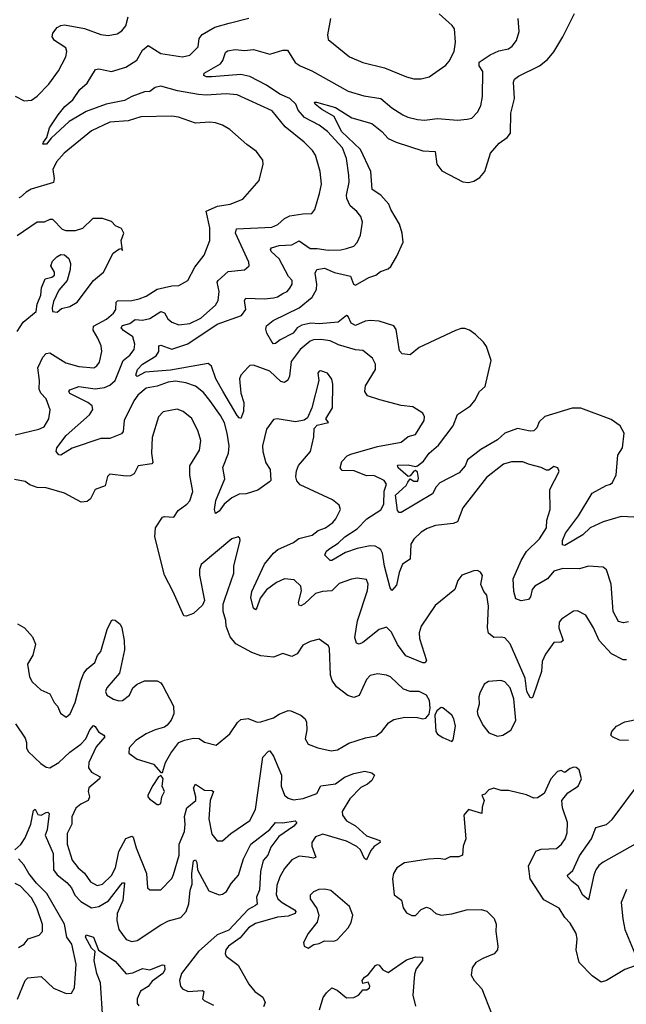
# Model space of a CAD drawing. Extents: x 1839239 to 1929705, y 762242 to 910352.
# Tile 341 of 429: x 1866610 to 1869943, y 896995 to 902409. Entities that reach past the tile are written whole.
import ezdxf

# ---------------------------------------------------------------- set-up
doc = ezdxf.new("R2010")
doc.units = 0

msp = doc.modelspace()

# ---------------------------------------------------------------- linework, layer by layer
at = {"layer": '0CON10XD'}
for points in [[(1866585, 901988.9), (1866635, 901962.2), (1866675, 901967.1), (1866705, 901988.6), (1866769.4, 902055), (1866822.4, 902127.6), (1866862.7, 902205), (1866869.6, 902235), (1866863.5, 902255), (1866801.4, 902295), (1866788.1, 902315), (1866791.9, 902335), (1866815, 902365.6), (1866835, 902377.8), (1866855, 902380), (1866965, 902360), (1867055, 902327.5), (1867095, 902322.9), (1867145, 902330.9), (1867171.3, 902348.7), (1867193.6, 902375), (1867205, 902425.6)], [(1869985, 899673.1), (1869915, 899677.8), (1869815, 899647.9), (1869743.8, 899615), (1869705, 899576.2), (1869615, 899522.5), (1869605, 899517.3), (1869591.8, 899521.8), (1869592.1, 899545), (1869608, 899585), (1869679.7, 899680.3), (1869754.6, 899805), (1869831.9, 899848.1), (1869856.9, 899855), (1869866.7, 899865), (1869886.8, 899906.8), (1869895.6, 900015), (1869922.8, 900055), (1869930.5, 900135), (1869908.9, 900175), (1869860.5, 900210.5), (1869692.9, 900272.9), (1869645, 900273.3), (1869495, 900226.7), (1869465, 900198.1), (1869450.6, 900165), (1869435, 900148.4), (1869415, 900145.9), (1869345, 900161.2), (1869275, 900135.9), (1869235, 900098.8), (1869144.4, 900045), (1869070.5, 899989.5), (1869056.9, 899955), (1869025, 899918), (1868917.8, 899862.2), (1868899, 899841), (1868878.5, 899801.5), (1868705, 899700), (1868695, 899700), (1868685, 899710), (1868674.2, 899795), (1868732.6, 899847.4), (1868743.2, 899866.8), (1868755, 899884.3), (1868775, 899871.2), (1868798.3, 899871.7), (1868801.7, 899888.3), (1868795, 899921.2), (1868785, 899930), (1868775, 899925.8), (1868755, 899900), (1868745, 899896.7), (1868690, 899945), (1868685, 899960), (1868745, 899960.6), (1868785, 899952), (1868795, 899956.5), (1868828.9, 899981.1), (1868859.1, 900025), (1868911.3, 900068.7), (1868992.1, 900175), (1869015, 900238.5), (1869086, 900285), (1869110, 900315), (1869135.7, 900365), (1869167.7, 900392.3), (1869200, 900535), (1869175, 900612.5), (1869158.8, 900635), (1869115, 900678), (1869081.3, 900701.3), (1869055, 900710.6), (1869035, 900710.6), (1869005, 900700), (1868805, 900606.9), (1868755, 900566.8), (1868711.2, 900571.2), (1868697.6, 900587.6), (1868678.7, 900705), (1868665, 900726.2), (1868585, 900751.9), (1868534.7, 900755.3), (1868508.5, 900751.5), (1868455, 900727.9), (1868430.3, 900740.3), (1868415, 900777.5), (1868405, 900781.9), (1868358.8, 900745), (1868255, 900736.8), (1868209.9, 900740.1), (1868160.5, 900729.5), (1868134.8, 900715.2), (1868113.2, 900685), (1868040.6, 900649.4), (1868015, 900628), (1868005, 900626), (1867995, 900638.6), (1867967.5, 900685), (1867961.9, 900708.1), (1867965.5, 900725), (1868001.9, 900755), (1868145, 900825.3), (1868217, 900883), (1868240.8, 900925), (1868242.8, 900955), (1868232.7, 901015), (1868242.9, 901035), (1868285, 901043.6), (1868339.5, 901019.5), (1868379.7, 901010.3), (1868428.3, 900998.3), (1868443.9, 900953.9), (1868455, 900950), (1868528.9, 900991.1), (1868565.9, 901004.1), (1868592.5, 901025), (1868635, 901038.6), (1868648.5, 901051.5), (1868681.5, 901108.5), (1868717.5, 901185), (1868711.8, 901235), (1868696.2, 901285), (1868649.6, 901365), (1868638.5, 901395), (1868595, 901443.5), (1868546.2, 901476.2), (1868540, 901575), (1868482.4, 901695), (1868378.2, 901795), (1868337.2, 901877.2), (1868270.6, 901915), (1868232.5, 901945), (1868230, 901955), (1868240, 901955), (1868345, 901926.9), (1868435, 901869.7), (1868545, 901838.5), (1868599.1, 901795), (1868635, 901755.3), (1868678.1, 901735), (1868825, 901687.1), (1868892.5, 901685), (1868902.3, 901615), (1868928.8, 901578.8), (1869045, 901517.3), (1869075, 901513.1), (1869105, 901520.5), (1869138.6, 901541.4), (1869166.4, 901573.6), (1869197.1, 901675), (1869245, 901730), (1869288.3, 901761.7), (1869307.1, 901785), (1869309.1, 901895), (1869328.2, 901975), (1869322.5, 902065), (1869328.2, 902081.8), (1869350.9, 902099.1), (1869465.3, 902154.7), (1869509.7, 902190.3), (1869545, 902232.5), (1869594.4, 902315), (1869657.7, 902442.3)], [(1868317.5, 902415), (1868300.6, 902325), (1868305, 902300), (1868422.5, 902205), (1868495, 902173.6), (1868615, 902144.2), (1868735, 902094.4), (1868775, 902084.5), (1868815, 902083.5), (1868860, 902095), (1868951.9, 902158.1), (1868969.7, 902180.3), (1868996.9, 902235), (1869004.3, 902285), (1868998.8, 902358.8), (1868987, 902377), (1868915, 902440.8)], [(1869945, 898888.2), (1869925, 898890), (1869861.7, 898921.7), (1869793.5, 898995), (1869762.5, 899065), (1869721.4, 899135), (1869675, 899159.2), (1869653, 899157), (1869587.5, 899112.5), (1869574.4, 899095.6), (1869573.1, 899065), (1869595.4, 898994.6), (1869584.4, 898985.6), (1869545, 898984.3), (1869499.8, 898920.2), (1869480.8, 898879.2), (1869477.1, 898825), (1869428.5, 898685), (1869425, 898679.2), (1869415, 898682.2), (1869396.5, 898715), (1869387.6, 898787.6), (1869305, 898977.8), (1869275, 899009.4), (1869255, 899014.4), (1869215, 899011.2), (1869185.3, 899035.3), (1869180.3, 899065), (1869186, 899184), (1869177.1, 899245), (1869160, 899265), (1869143.8, 899303.8), (1869152.3, 899352.3), (1869141.7, 899371.7), (1869125, 899380), (1869105, 899378.8), (1869040, 899355), (1869018, 899325), (1869000, 899275), (1868892.2, 899187.8), (1868815.9, 899074.1), (1868805, 899037.5), (1868806.6, 899006.6), (1868845.7, 898885), (1868837, 898873), (1868825, 898873.1), (1868731.9, 898911.9), (1868685, 898972.7), (1868652.1, 899042.1), (1868625, 899069.4), (1868585, 899055.5), (1868495, 898983.6), (1868475, 898974.4), (1868460.4, 898980.4), (1868452.1, 899012.1), (1868466.8, 899103.2), (1868520.2, 899270.2), (1868524.6, 899305), (1868515, 899330), (1868465, 899337.5), (1868433.2, 899333.2), (1868365, 899309.2), (1868325, 899269.4), (1868274.4, 899265.6), (1868235, 899253.2), (1868175, 899196.8), (1868155, 899185.5), (1868145, 899189.2), (1868141.6, 899205), (1868157.8, 899267.8), (1868154.7, 899294.7), (1868118.8, 899328.8), (1868065, 899335.4), (1868020, 899315), (1867965, 899273.5), (1867930.9, 899229.1), (1867913.1, 899175), (1867905, 899164.2), (1867895, 899173.8), (1867879.8, 899229.8), (1867884.7, 899265), (1867954.8, 899415.2), (1868005, 899475.5), (1868028.9, 899495), (1868113.5, 899535), (1868142.8, 899557.2), (1868216.9, 899575), (1868249.9, 899600.1), (1868290.8, 899615), (1868330, 899645), (1868346.7, 899665), (1868372, 899715), (1868365, 899740), (1868328.3, 899768.3), (1868150.8, 899850.8), (1868133.1, 899873.1), (1868127.3, 899895), (1868130.9, 899929.1), (1868142.4, 899957.6), (1868208.2, 900035), (1868225.6, 900115.6), (1868228, 900162), (1868245, 900180), (1868307.5, 900195), (1868292.5, 900215), (1868328.6, 900275), (1868330, 900405), (1868325, 900432.5), (1868302, 900465), (1868265, 900477.5), (1868255, 900476.9), (1868248, 900465), (1868254, 900425), (1868215.7, 900275), (1868190.6, 900219.4), (1868173.5, 900206.5), (1868125, 900198), (1868025, 900214.2), (1868005, 900211.2), (1867965, 900156.7), (1867943.8, 900066.2), (1867945.4, 900034.6), (1867962.2, 899972.2), (1867985.7, 899935), (1867988.8, 899875), (1867983, 899867), (1867917.8, 899822.2), (1867855, 899802), (1867815, 899799.2), (1867775, 899780.4), (1867732.9, 899745), (1867705, 899707.1), (1867685, 899694), (1867680, 899715), (1867688.2, 899765), (1867737.3, 899885), (1867726.4, 899946.4), (1867756.6, 900025), (1867760.3, 900065), (1867750.5, 900135), (1867735, 900191.9), (1867713.1, 900233.1), (1867655, 900314.5), (1867619, 900359), (1867575, 900394.6), (1867522.4, 900412.4), (1867465, 900421.5), (1867425, 900416.8), (1867365.2, 900394.8), (1867305, 900383.4), (1867258.2, 900345), (1867236.6, 900313.4), (1867183.1, 900205), (1867177.5, 900145), (1867168.3, 900131.7), (1867105, 900105.5), (1867054.7, 900105.3), (1866897.8, 900052.2), (1866835, 900013.8), (1866825, 900016.2), (1866810, 900035), (1866814.4, 900055), (1866865, 900123.5), (1866993.1, 900236.9), (1867010.9, 900265), (1867007.3, 900285), (1866985, 900304.6), (1866885, 900353.6), (1866880, 900365), (1866885, 900374), (1866935, 900391.4), (1867025, 900379.3), (1867075, 900387.3), (1867105, 900399.3), (1867135.2, 900425), (1867178.4, 900535), (1867215.8, 900564.2), (1867238.9, 900595), (1867243.2, 900625), (1867231.1, 900665), (1867180.8, 900700.8), (1867167.7, 900715), (1867175, 900727.9), (1867215, 900738.1), (1867245, 900761.4), (1867285, 900757.3), (1867325, 900766.7), (1867385, 900804.7), (1867405, 900796.5), (1867424.6, 900765), (1867445, 900746.2), (1867485, 900731.1), (1867545, 900738.2), (1867605, 900767.8), (1867685, 900839.5), (1867700.4, 900865), (1867706.1, 900915), (1867694.7, 900965), (1867700.4, 900975), (1867755, 901025.3), (1867845, 901033.1), (1867870, 901055), (1867869.2, 901075), (1867796.4, 901235), (1867801.1, 901258.9), (1867995, 901268.9), (1868027.9, 901282.1), (1868064.3, 901315.7), (1868095, 901330.7), (1868165, 901342.2), (1868215, 901343.1), (1868232, 901365), (1868256.4, 901453.6), (1868267.5, 901505), (1868261.1, 901575), (1868235, 901663.3), (1868219.5, 901689.5), (1868173.1, 901735), (1868069.1, 901819.1), (1867997.4, 901907.4), (1867805, 901996.4), (1867745, 902002.1), (1867635, 901994.1), (1867592.5, 901997.5), (1867477.5, 902017.5), (1867385, 902044), (1867355, 902035.4), (1867325, 902014.6), (1867295, 902011.8), (1867225, 901986.8), (1867185, 901964), (1867085, 901943.8), (1866975, 901904.8), (1866925, 901874.8), (1866881.6, 901848.4), (1866783.1, 901756.9), (1866756.9, 901725), (1866736.7, 901725), (1866740, 901735), (1866758.7, 901761.3), (1866773.8, 901815), (1866820.8, 901885), (1866858.3, 901931.7), (1866901.5, 901968.5), (1866940.6, 902025), (1866980.3, 902059.7), (1867025.7, 902134.3), (1867045, 902138.6), (1867113.6, 902123.6), (1867192.7, 902147.3), (1867253.4, 902186.6), (1867285, 902242.2), (1867315, 902267.5), (1867385, 902223.1), (1867505, 902205.5), (1867545.5, 902214.5), (1867590.5, 902259.5), (1867595.8, 902305), (1867611.6, 902328.4), (1867682.1, 902367.9), (1867760.3, 902390.3)], [(1869955, 899098.9), (1869927.8, 899092.2), (1869900.6, 899100.6), (1869871.1, 899155), (1869860, 899305), (1869835, 899383.8), (1869815, 899399.2), (1869735, 899404.3), (1869685, 899388.6), (1869595, 899391.2), (1869545, 899376.2), (1869509.6, 899335), (1869440, 899295), (1869425.9, 899275), (1869417.1, 899235), (1869405, 899220.3), (1869365, 899213.4), (1869336.4, 899225), (1869325.3, 899265), (1869321.8, 899335), (1869364.6, 899435), (1869395, 899485.4), (1869466, 899555), (1869504.3, 899614.3), (1869506.4, 899656.4), (1869525.4, 899715), (1869523.6, 899826.4), (1869573.3, 899925), (1869567.5, 899945), (1869545, 899952.5), (1869517.1, 899932.9), (1869505, 899932.5), (1869475, 899947.5), (1869405.8, 899964.2), (1869375, 899978.1), (1869311.9, 899978.1), (1869268.6, 899965), (1869175, 899891.4), (1869045, 899724), (1869015, 899648.6), (1868991.5, 899638.5), (1868895, 899628.2), (1868848.8, 899611.2), (1868815, 899591.9), (1868775, 899552.9), (1868758.5, 899525), (1868755, 899442.5), (1868712.9, 899415), (1868695, 899370), (1868680, 899300), (1868655, 899270), (1868645.8, 899285.8), (1868613.8, 899405), (1868604.2, 899475), (1868595, 899494.4), (1868583.3, 899503.3), (1868563.7, 899513.7), (1868535, 899516.1), (1868465, 899501.6), (1868400.7, 899479.3), (1868325, 899434.5), (1868315, 899435.8), (1868286, 899465), (1868293.3, 899485), (1868308.3, 899498.3), (1868359.2, 899530.8), (1868395.5, 899565), (1868465, 899609.3), (1868516.4, 899665), (1868595, 899714.2), (1868610, 899745), (1868612.6, 899817.4), (1868624.5, 899855), (1868612.2, 899875), (1868555, 899903.5), (1868515, 899901.1), (1868447.8, 899927.8), (1868380.8, 899930.8), (1868371.4, 899945), (1868379.7, 899980.3), (1868409.3, 900010.7), (1868429.1, 900020.9), (1868575, 900062.4), (1868705, 900086.9), (1868745, 900117.1), (1868785, 900127.5), (1868832.5, 900205), (1868834.6, 900224.6), (1868825, 900246.2), (1868769.5, 900279.5), (1868705, 900287.5), (1868588.4, 900318.4), (1868520.2, 900340.2), (1868506.2, 900365), (1868509.6, 900395), (1868565.3, 900485), (1868564.7, 900514.7), (1868547.6, 900547.6), (1868495, 900589.5), (1868455, 900593.9), (1868360.9, 900620.9), (1868315, 900643.2), (1868265, 900650.8), (1868225, 900649.1), (1868205, 900642), (1868151.5, 900595), (1868101.3, 900528.7), (1868091.7, 900448.3), (1868082.7, 900427.3), (1868065, 900413.5), (1868045, 900420), (1867985, 900476.7), (1867895, 900509.4), (1867875, 900506.8), (1867865, 900499.1), (1867825.4, 900455), (1867817.1, 900435), (1867824.7, 900355), (1867841.8, 900305), (1867838.9, 900255), (1867825, 900216.7), (1867815, 900219.2), (1867805, 900232.9), (1867726.4, 900366.4), (1867687.5, 900435), (1867663.6, 900503.6), (1867645, 900519.1), (1867438.2, 900481.8), (1867298.5, 900471.5), (1867255, 900447.5), (1867247.5, 900455), (1867256.2, 900485), (1867284, 900515), (1867360.1, 900559.9), (1867373.4, 900585), (1867375, 900616.2), (1867385, 900618.6), (1867445, 900597.9), (1867533.3, 900626.7), (1867695, 900734.4), (1867828.3, 900781.7), (1867852.3, 900815), (1867845.6, 900865), (1867852.8, 900877.2), (1867955, 900873.7), (1868005, 900880), (1868025.8, 900885), (1868056, 900904), (1868079.2, 900915), (1868095, 900932.5), (1868106.5, 900955), (1868107.8, 900975), (1868087.3, 900997.3), (1868034.9, 901094.9), (1867991.8, 901135), (1867987.8, 901145), (1867994, 901155), (1868035, 901167.1), (1868105, 901171.2), (1868145, 901192.7), (1868205, 901150), (1868245, 901151.3), (1868305, 901142.4), (1868375, 901143.6), (1868405, 901150), (1868445, 901164.3), (1868465, 901183.8), (1868483.1, 901225), (1868493.3, 901295), (1868485, 901326), (1868462.2, 901355), (1868425.9, 901385.9), (1868407.9, 901425), (1868405.3, 901445), (1868419.4, 901515), (1868418.1, 901555), (1868406.4, 901645), (1868382.9, 901705), (1868301.8, 901795), (1868255, 901829.4), (1868175, 901871.3), (1868140.8, 901910.8), (1868127.6, 901945), (1868093.3, 901975), (1868039.8, 901999.8), (1867965, 902049.2), (1867875, 902095.9), (1867825, 902106.9), (1867664.7, 902094.7), (1867635.6, 902095.6), (1867622.1, 902102.1), (1867624.2, 902115), (1867712.9, 902167.1), (1867726.2, 902185), (1867740.5, 902229.5), (1867752.1, 902237.9), (1867794.5, 902245.5), (1867845, 902240.3), (1867895, 902244.7), (1867985, 902219.2), (1868055, 902241.4), (1868081.7, 902241.7), (1868123.8, 902173.8), (1868150, 902155), (1868215, 902127.3), (1868415, 902015.5), (1868500.8, 901990.8), (1868595, 901975.4), (1868654.3, 901925), (1868715, 901886.7), (1868742.6, 901872.6), (1868795, 901859.5), (1868835, 901856.4), (1868905, 901865.5), (1869015, 901856.9), (1869068.3, 901861.7), (1869095, 901868), (1869125, 901900), (1869144.4, 901935), (1869152.4, 901987.6), (1869154.6, 902124.6), (1869133.8, 902155), (1869134.5, 902175), (1869195, 902215.5), (1869243.1, 902236.9), (1869295, 902248.2), (1869315, 902262.9), (1869339.4, 902295), (1869354.4, 902345), (1869348, 902415)], [(1867760.3, 902390.3), (1867868.2, 902418.2)], [(1866585, 900125.6), (1866715, 900156.9), (1866745, 900170), (1866770, 900215), (1866776.8, 900263.2), (1866755.5, 900325), (1866726.2, 900356.2), (1866717.2, 900377.2), (1866718.2, 900425), (1866708.8, 900495), (1866737.1, 900552.9), (1866755, 900573.6), (1866775, 900578), (1866862.6, 900522.6), (1866935, 900501.8), (1867016.7, 900495), (1867034, 900505), (1867047.8, 900525), (1867061.5, 900585), (1867058.1, 900615), (1867038.5, 900658.5), (1867012.7, 900702.7), (1867015.7, 900724.3), (1867087.2, 900762.8), (1867125.4, 900795), (1867138.4, 900815), (1867140.7, 900855), (1867147.1, 900862.9), (1867225.2, 900864.8), (1867266.4, 900873.6), (1867305, 900889.6), (1867365, 900927.7), (1867445, 900945.5), (1867485, 900947.5), (1867534.2, 900975), (1867572.4, 901047.6), (1867624, 901115), (1867654.3, 901195), (1867654.4, 901265), (1867635, 901355.8), (1867697.1, 901382.9), (1867765.4, 901394.6), (1867835, 901422), (1867925.7, 901525), (1867946.9, 901615), (1867946.5, 901636.5), (1867911.2, 901685), (1867857.5, 901722.5), (1867765, 901805.8), (1867725, 901829.2), (1867685, 901842), (1867655, 901845.7), (1867575, 901840), (1867482.6, 901872.6), (1867445, 901878.5), (1867274.6, 901874.6), (1867205, 901853.1), (1867105, 901846.1), (1867005, 901798.5), (1866854.5, 901675), (1866812.6, 901627.4), (1866791.8, 901585), (1866799.2, 901535), (1866795, 901514.5), (1866672.8, 901477.2), (1866645, 901460.8), (1866615, 901432.5), (1866605, 901429.5)], [(1866595.5, 900694.5), (1866629.2, 900745), (1866700, 900805), (1866706.2, 900845), (1866726.2, 900895), (1866730, 900935), (1866750, 900985), (1866786.4, 900993.6), (1866800.6, 901005), (1866800.2, 901020.2), (1866780, 901055), (1866789.3, 901080.7), (1866813.3, 901105), (1866835, 901118.8), (1866855, 901116.2), (1866880, 901095), (1866888, 901068), (1866887.5, 901035), (1866870, 900975), (1866825, 900922.5), (1866795, 900860), (1866787.5, 900825), (1866790, 900805), (1866815, 900800), (1866839.3, 900820.7), (1866885, 900832.5), (1866925, 900856.7), (1867015.8, 900974.2), (1867069.3, 901020.7), (1867123.8, 901125), (1867155, 901147.5), (1867165, 901150), (1867175, 901140), (1867166.7, 901195), (1867181.2, 901235), (1867170, 901260), (1867136.4, 901276.4), (1867115, 901300), (1867065, 901316.2), (1867033.6, 901316.4), (1867012.5, 901315), (1866955, 901260), (1866915, 901248.8), (1866865, 901248.8), (1866845, 901256.2), (1866790.9, 901310.9), (1866775, 901310.5), (1866745, 901295.6), (1866705, 901295.7), (1866595, 901220)], [(1868841.1, 898568.9), (1868860, 898590), (1868865.8, 898624.2), (1868861.5, 898665), (1868845, 898694.2), (1868805, 898714.3), (1868755.5, 898715.5), (1868718.7, 898728.7), (1868647.5, 898795), (1868625.4, 898805.4), (1868575, 898811.5), (1868535, 898802.9), (1868515, 898781.2), (1868475, 898693.1), (1868445, 898682.1), (1868412.3, 898692.3), (1868351.4, 898741.4), (1868326.4, 898775), (1868317.5, 898805), (1868312.3, 898952.3), (1868305.7, 898965.7), (1868255, 899003.3), (1868205, 898990), (1868165, 898970), (1868135, 898922.5), (1868105, 898906.7), (1868055, 898923.3), (1868005, 898904.2), (1867935, 898911.9), (1867885, 898930), (1867797.6, 898977.6), (1867766.7, 899015), (1867744, 899074), (1867743.3, 899105), (1867728.1, 899155), (1867728.6, 899195), (1867736.5, 899223.5), (1867785.5, 899365), (1867787.1, 899405), (1867821.2, 899545), (1867818.8, 899558.8), (1867810, 899565), (1867775, 899554), (1867606.8, 899413.2), (1867597.5, 899385), (1867597.1, 899355), (1867625.8, 899215), (1867615, 899190), (1867565, 899143.8), (1867525, 899128.8), (1867511.2, 899131.2), (1867453.8, 899263.8), (1867404.5, 899355), (1867352.9, 899565), (1867356.4, 899615), (1867395, 899672.9), (1867405, 899677.8), (1867456, 899674), (1867480, 899710), (1867528.8, 899745), (1867545, 899763.8), (1867561.9, 899815), (1867544.5, 899904.5), (1867545.5, 899955), (1867598.6, 900041.4), (1867604.4, 900095), (1867590.5, 900145), (1867555, 900215.8), (1867508, 900255), (1867475, 900266.9), (1867398, 900252), (1867373.3, 900225), (1867337.7, 900112.3), (1867334.7, 900025), (1867341.4, 899975), (1867335, 899966), (1867260, 899955), (1867237.9, 899912.1), (1867219.1, 899900.9), (1867195, 899898.6), (1867105, 899910), (1867092.3, 899897.7), (1867080, 899845), (1867025, 899826.2), (1866998.8, 899775), (1866980.6, 899759.4), (1866946.6, 899756.6), (1866855, 899805.4), (1866755.6, 899834.4), (1866705, 899836.4), (1866665, 899850.6), (1866639.1, 899869.1), (1866580.7, 899880.7)], [(1866597.9, 899087.9), (1866636.2, 899065), (1866679.2, 899015), (1866696.7, 898975), (1866681.9, 898915), (1866651.9, 898865), (1866663.1, 898795), (1866677.6, 898767.6), (1866725, 898724), (1866775, 898702), (1866798.8, 898655), (1866816.7, 898635), (1866833.8, 898595), (1866865, 898573.8), (1866887.6, 898592.4), (1866915.2, 898654.8), (1866945.7, 898774.3), (1866962.3, 898815), (1866980.3, 898839.7), (1867022.5, 898875), (1867037.1, 898912.9), (1867055.6, 898935), (1867090.8, 899055), (1867113.3, 899105), (1867121.2, 899108.8), (1867135, 899108), (1867162, 899085), (1867171.4, 899065), (1867184.5, 898995), (1867185.4, 898944.6), (1867158.5, 898815), (1867088.1, 898735), (1867081.1, 898715), (1867089.2, 898695), (1867125, 898672.9), (1867155, 898664.2), (1867174.2, 898665.8), (1867213.8, 898695), (1867231.4, 898735), (1867254.6, 898755.4), (1867295, 898773.3), (1867364.4, 898774.4), (1867385, 898762.5), (1867397, 898747), (1867454.3, 898634.3), (1867457, 898593), (1867442.1, 898557.9), (1867419.7, 898530.3), (1867405, 898518), (1867355, 898504.4), (1867305, 898481.8), (1867247.1, 898445), (1867210.8, 898405), (1867209.2, 898375), (1867255, 898342), (1867345, 898316.2), (1867385, 898270), (1867395, 898270), (1867410, 898325), (1867440.8, 898375), (1867485, 898434), (1867515, 898447.5), (1867565, 898458.6), (1867595, 898455.8), (1867625.8, 898435.8), (1867689.5, 898420.5), (1867765, 898482.9), (1867805.7, 898545), (1867825, 898561.1), (1867865, 898566.5), (1867915, 898546.9), (1867935, 898547.5), (1868005, 898570.6), (1868035, 898590.4), (1868085, 898610), (1868099.4, 898609.4), (1868154.4, 898584.4), (1868178.8, 898565), (1868185.7, 898545.7), (1868186.9, 898505), (1868178, 898455), (1868195, 898426.2), (1868247.5, 898405), (1868321.3, 898388.7), (1868356, 898394), (1868419.1, 898430.9), (1868510.1, 898459.9), (1868569.1, 898470.9), (1868599.4, 898495), (1868636.6, 898543.4), (1868665, 898561.5), (1868725.5, 898574.5), (1868795, 898572.5), (1868825, 898564.3), (1868841.1, 898568.9)], [(1869235, 898468.8), (1869265, 898474.2), (1869308.1, 898501.9), (1869335.7, 898555), (1869325.2, 898675), (1869305, 898734.3), (1869275, 898768.1), (1869254.4, 898775.6), (1869185, 898770.8), (1869161.2, 898755), (1869137.5, 898705), (1869132, 898685), (1869134.2, 898645), (1869124.4, 898605), (1869126.9, 898585), (1869157.4, 898527.4), (1869188.3, 898488.3), (1869235, 898468.8)], [(1868985, 898440), (1868991.7, 898448.3), (1869004.3, 898525), (1868995.6, 898565), (1868983.8, 898585), (1868935, 898626), (1868925, 898627.5), (1868901.9, 898608.1), (1868890, 898585), (1868895.7, 898495.7), (1868905, 898481.2), (1868935, 898461.2), (1868985, 898440)], [(1866587.2, 898537.2), (1866639.2, 898459.2), (1866647.7, 898435), (1866647.9, 898405), (1866656.9, 898385), (1866725, 898318.5), (1866755, 898299.4), (1866775, 898294.4), (1866825, 898324.6), (1866885, 898381.8), (1866945, 898424.6), (1866972.5, 898455), (1866995, 898504.2), (1867015, 898528), (1867025, 898522), (1867042.9, 898492.9), (1867072, 898475), (1867077.5, 898465), (1867029.3, 898410.7), (1866990.4, 898325), (1866986.9, 898295), (1867005, 898270.9), (1867052, 898245), (1867048.6, 898235), (1866990.4, 898185), (1866986.2, 898165), (1866993.6, 898135), (1866985.6, 898115), (1866945.3, 898094.7), (1866917.3, 898072.7), (1866896.2, 898025), (1866897.1, 897985), (1866870.7, 897935), (1866870, 897875), (1866897.4, 897787.4), (1866931.5, 897745), (1866965, 897715.6), (1866998.7, 897668.7), (1867035, 897648), (1867065, 897655.4), (1867115, 897702.7), (1867136.4, 897745), (1867155, 897835.5), (1867193.5, 897906.5), (1867225, 897918.9), (1867233.2, 897913.2), (1867249.7, 897855), (1867307.3, 897715), (1867312, 897635), (1867325, 897624.3), (1867385, 897624.3), (1867445, 897687.5), (1867455, 897708.8), (1867485.2, 897815), (1867485.6, 897875), (1867515.7, 897945), (1867518.5, 897985), (1867515, 898027.5), (1867528.7, 898075), (1867577.5, 898115), (1867578.2, 898135), (1867565.2, 898185), (1867575, 898205.3), (1867625, 898171.6), (1867665, 898171.1), (1867674.4, 898165), (1867657.1, 898115), (1867649.6, 898015), (1867665, 897931.2), (1867695, 897894.2), (1867725, 897894.3), (1867770.8, 897935), (1867874.4, 898005), (1867904.7, 898065.3), (1867945, 898353.3), (1867976.1, 898386.1), (1867985, 898388), (1868005, 898360), (1868048, 898255), (1868047.2, 898195), (1868064.2, 898144.2), (1868085, 898128.5), (1868115, 898120), (1868167, 898127)], [(1869955, 898444.7), (1869905, 898447.5), (1869868, 898465), (1869858.6, 898475), (1869863.1, 898495), (1869890, 898525), (1869935, 898548.8), (1870015, 898565.3)], [(1867375, 898093.3), (1867385, 898100), (1867390, 898135), (1867405.8, 898165), (1867392, 898195), (1867397.5, 898237.5), (1867385, 898252.5), (1867372.5, 898245), (1867341.2, 898198.8), (1867313.3, 898145), (1867313.3, 898135), (1867322.5, 898125), (1867365, 898093.3), (1867375, 898093.3)], [(1868167, 898127), (1868241.9, 898155), (1868265, 898196.9), (1868345, 898207), (1868395, 898244.1), (1868445, 898264.6), (1868506.6, 898276.6), (1868545, 898267.1), (1868560, 898255), (1868545.4, 898225), (1868521.3, 898205), (1868485, 898187.5), (1868423.8, 898125), (1868380.9, 898055), (1868382.9, 898035), (1868405, 898003.3), (1868455, 897976), (1868515, 897921.6), (1868588, 897895), (1868590, 897885), (1868558.2, 897861.8), (1868540.1, 897839.9), (1868515, 897790), (1868505, 897796.2), (1868482.1, 897845), (1868462.6, 897862.6), (1868405, 897891.6), (1868275, 897930.3), (1868235, 897915.4), (1868215.4, 897885), (1868215.3, 897865), (1868236.2, 897803.8), (1868225, 897798.2), (1868195, 897803.5), (1868145, 897808.8), (1868105, 897789.4), (1868065, 897741.4), (1868039.2, 897695), (1868022.2, 897647.8), (1868018.5, 897598.5), (1868028.7, 897575), (1868051.2, 897555), (1868120, 897515), (1868126.9, 897505), (1868123.1, 897495), (1868085, 897480.2), (1868026, 897474), (1867905, 897440), (1867867.8, 897415), (1867820.3, 897359.7), (1867756.7, 897315), (1867743.3, 897295), (1867739.2, 897275), (1867745, 897258.8), (1867810, 897210), (1867868.6, 897105), (1867901.1, 897065), (1867945, 897034.3), (1867958.1, 897005), (1867948.5, 896981.5)], [(1869986.7, 897205), (1869935, 897186.2), (1869835, 897126), (1869805, 897116.2), (1869755, 897152), (1869684.6, 897225), (1869668.1, 897295), (1869672.2, 897355), (1869666.7, 897385), (1869635, 897440.8), (1869605, 897472.9), (1869575, 897522.9), (1869489.8, 897569.8), (1869414.3, 897685), (1869405.5, 897755), (1869445, 897836.7), (1869475, 897848.9), (1869559.2, 897850.8), (1869587.5, 897875), (1869607.1, 897905), (1869617.9, 897937.9), (1869620, 897995), (1869592.5, 898075), (1869588.8, 898115), (1869622.3, 898157.7), (1869678.8, 898195), (1869696.2, 898235), (1869683.6, 898283.6), (1869667.7, 898297.7), (1869655, 898298.8), (1869635, 898292), (1869605, 898270), (1869585, 898281.2), (1869565, 898276), (1869528.1, 898235), (1869491.5, 898155), (1869455, 898130.5), (1869435, 898127.8), (1869395, 898146.9), (1869295, 898171.4), (1869255, 898171.4), (1869215, 898183.8), (1869187.5, 898175), (1869165, 898150), (1869150, 898145), (1869162.5, 898115), (1869151.7, 898078.3), (1869150, 898045), (1869075, 898066.7), (1869050, 898035), (1869061.2, 897905), (1869046.7, 897865), (1869042.5, 897815), (1869023.6, 897806.4), (1868976, 897806), (1868945, 897791.1), (1868912.4, 897797.6), (1868856.5, 897793.5), (1868725, 897772.2), (1868682.9, 897745), (1868664.4, 897715), (1868658.9, 897685), (1868667.5, 897597.5), (1868707.3, 897567.3), (1868716, 897525), (1868735, 897498.8), (1868765, 897484), (1868785, 897483.8), (1868815, 897517.1), (1868845, 897529.4), (1868865, 897521.9), (1868896.2, 897495), (1868925, 897484.4), (1868985, 897492.7), (1869065.6, 897514.4), (1869145, 897517.1), (1869176.9, 897506.9), (1869217.4, 897467.4), (1869227.5, 897435), (1869225.6, 897395), (1869237.8, 897315), (1869235.6, 897294.4), (1869217.4, 897272.6), (1869155, 897247.5), (1869115.8, 897224.2), (1869096.2, 897195), (1869091.2, 897155), (1869106.7, 897125), (1869149.7, 897079.7), (1869202.9, 896945)], [(1869992.2, 897875), (1869815, 897776.7), (1869792.1, 897757.9), (1869775.3, 897735), (1869764.7, 897705), (1869735, 897570), (1869705, 897595.7), (1869678.9, 897645), (1869645, 897670), (1869621.2, 897695), (1869620, 897705), (1869650, 897730), (1869685, 897811.1), (1869751.5, 897905), (1869775, 897967.5), (1869835, 897984.5), (1869865, 898011.1), (1870010.9, 898205)], [(1866583.3, 897845), (1866616.2, 897873.8), (1866640.5, 897909.5), (1866670.6, 897985), (1866685, 898060), (1866695, 898067.5), (1866708.8, 898038.8), (1866727.5, 898035), (1866755, 898049.5), (1866765, 898050.8), (1866770.8, 898045), (1866760.4, 897955), (1866750, 897925), (1866792.8, 897825), (1866796, 897735), (1866815, 897707.8), (1866869.6, 897665), (1866894.8, 897634.8), (1866913.4, 897595), (1866945, 897561.1), (1867005, 897524.7), (1867045, 897533), (1867096.8, 897563.2), (1867165, 897652.5), (1867175, 897662.9), (1867185, 897662.5), (1867175.6, 897565), (1867145.7, 897495), (1867142.7, 897455), (1867155, 897405.8), (1867195, 897352.2), (1867225, 897340.6), (1867255, 897345.7), (1867385, 897432.8), (1867426.8, 897453.2), (1867495, 897472.2), (1867524, 897506), (1867538.2, 897548.2)], [(1867538.2, 897548.2), (1867547, 897623), (1867557.1, 897655), (1867554.7, 897715), (1867565, 897784), (1867575, 897789.2), (1867583.5, 897775), (1867586.5, 897735), (1867649.8, 897619.8), (1867705, 897597.1), (1867725, 897600.4), (1867745.4, 897615), (1867771.1, 897658.9), (1867812.3, 897705), (1867839.5, 897795), (1867879.5, 897875), (1867983.8, 897956.2), (1868015, 897994.2), (1868055, 897992.5), (1868123.6, 898003.6), (1868133.3, 897995), (1868115.5, 897975), (1868033, 897917), (1867990.6, 897859.4), (1867973.7, 897815), (1867947.1, 897785), (1867932.2, 897725), (1867926.7, 897625), (1867911.8, 897585), (1867914.5, 897545.5), (1867905, 897537.5), (1867865, 897516.2), (1867758.1, 897401.9), (1867695, 897376.6), (1867592.7, 897285), (1867499.1, 897165), (1867487.9, 897125), (1867493.3, 897095), (1867505, 897079.4), (1867535, 897065.5), (1867615, 897071.4), (1867621.4, 897065), (1867614.4, 897025), (1867622.9, 897015), (1867675, 896990.8)], [(1866597.1, 897022.9), (1866638.9, 897125), (1866655, 897140), (1866728.3, 897148.3), (1866795, 897082.9), (1866865, 897054), (1866895, 897056.2), (1866911.1, 897085), (1866920, 897215), (1866896.4, 897325), (1866869.3, 897365), (1866855, 897435.5), (1866759.4, 897605), (1866701.7, 897661.7), (1866659, 897715), (1866631.8, 897761.8), (1866604, 897795)], [(1866603.5, 897306.5), (1866634.3, 897325.7), (1866655.7, 897355), (1866716.7, 897375), (1866735.4, 897394.6), (1866735.7, 897434.3), (1866704.7, 897525), (1866675, 897580), (1866615, 897645.4), (1866585, 897659.4)], [(1868195, 897303.8), (1868226, 897324), (1868255, 897329.2), (1868285, 897344.2), (1868335, 897341.4), (1868355, 897350), (1868413.9, 897416.1), (1868431.9, 897445), (1868440, 897485), (1868422.6, 897532.6), (1868320.2, 897620.2), (1868285, 897628.5), (1868253.6, 897626.4), (1868225, 897614.2), (1868205.7, 897594.3), (1868206.7, 897575), (1868241.7, 897521.7), (1868254.1, 897485), (1868243.9, 897446.1), (1868194, 897385), (1868170, 897335), (1868172.5, 897315), (1868195, 897303.8)], [(1869944.6, 897625.4), (1869915.7, 897555), (1869923.5, 897465), (1869935, 897406.7), (1869990, 897275)], [(1867065.8, 896915), (1867053.3, 897113.3), (1867032.7, 897165), (1867018.6, 897235), (1867024.4, 897285), (1867004.1, 897304.1), (1866970.8, 897365), (1866975, 897377.1), (1867015, 897363.5), (1867042.5, 897292.5), (1867135, 897231.6), (1867195, 897162.9), (1867232.3, 897167.7), (1867285, 897192), (1867325, 897183.8), (1867395, 897212.5), (1867405, 897210), (1867406.4, 897185), (1867397.1, 897165), (1867337.9, 897122.1), (1867315, 897092.9), (1867273.6, 897066.4), (1867254.6, 897025), (1867255, 897000), (1867265, 896986.7)], [(1868257.9, 896965), (1868277.3, 897032.7), (1868295, 897058.9), (1868325, 897085.6), (1868355, 897073.1), (1868405, 897030.4), (1868445, 897033.1), (1868471.2, 897045), (1868485, 897060), (1868495, 897073.8), (1868516.7, 897075), (1868531.1, 897085), (1868533.3, 897095), (1868525, 897116.7), (1868495, 897110), (1868492.5, 897125), (1868503.8, 897145), (1868525, 897156.2), (1868565, 897209.2), (1868575, 897214), (1868585, 897210), (1868605, 897184), (1868635, 897170), (1868735, 897239.2), (1868785.6, 897255.6), (1868822.5, 897255), (1868823.8, 897235), (1868789.2, 897190.8), (1868778.5, 897161.5), (1868769.6, 897045), (1868783.8, 896985)]]:
    msp.add_lwpolyline(points, dxfattribs=at)

doc.saveas('drawing.dxf')
